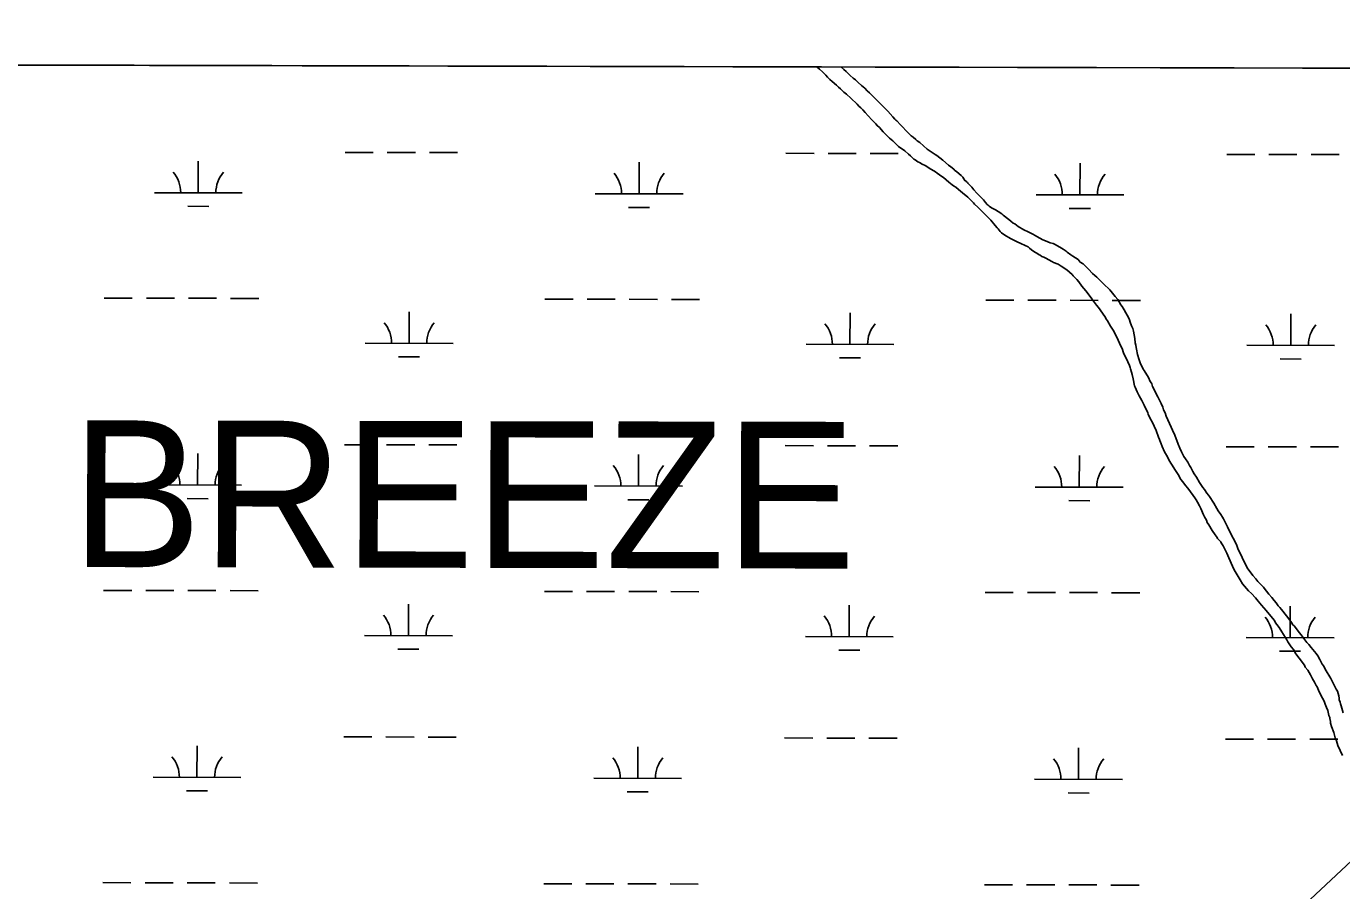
# Model space of a CAD drawing. Extents: x 3177385 to 3215275, y 903885 to 929304.
# Drawn here: x 3200621 to 3202119, y 926542 to 927526 of the extents above; entities that cross this region are included whole.
import ezdxf

# ---------------------------------------------------------------- set-up
doc = ezdxf.new("R2010")
doc.units = 0
for name, color, linetype in [('V-GRID-FRAM', 7, 'Continuous'), ('V-SITE-VEGE', 7, 'Continuous'), ('V-TOPO-GNAM-IDEN', 7, 'Continuous'), ('V-TOPO-SHOR', 7, 'Continuous'), ('V-WETL-SWMP', 7, 'Continuous')]:
    doc.layers.add(name, color=color, linetype=linetype)

msp = doc.modelspace()

# ---------------------------------------------------------------- linework, layer by layer
at = {"layer": 'V-GRID-FRAM'}
msp.add_lwpolyline([(3181653.7, 927525.9), (3181603.5, 909337.1), (3212939.2, 909264.2), (3212973.6, 927453), (3181653.7, 927525.9)], dxfattribs=at)
at = {"layer": 'V-SITE-VEGE'}
msp.add_line((3203314.5, 927475.4), (3198505.6, 927486.6), dxfattribs=at)
at = {"layer": 'V-TOPO-SHOR'}
for points in [[(3201521, 927479.6), (3201523.9, 927477), (3201527.3, 927473.9), (3201531.4, 927470.1), (3201533.3, 927467.9), (3201535.9, 927465.2), (3201538.6, 927462.9), (3201543.5, 927458.7), (3201545.7, 927456.5), (3201548, 927454.6), (3201551.7, 927450.8), (3201554.7, 927448.5), (3201559.6, 927443.9), (3201567.1, 927437.1)], [(3201554.5, 927474.5), (3201551.9, 927476.8), (3201550, 927478.7), (3201549.1, 927479.6)], [(3201837.6, 927242.1), (3201834.9, 927244.7), (3201830.4, 927249.3), (3201829.3, 927250.4), (3201826.3, 927253.5), (3201824.4, 927255.4), (3201821, 927257.6), (3201818.4, 927260.3), (3201812.4, 927264.1), (3201810.1, 927265.6), (3201806, 927268.7), (3201804.9, 927269.8), (3201801.5, 927272.1), (3201797.7, 927274.4), (3201791.7, 927277.8), (3201790.2, 927278.6), (3201786.8, 927279.3), (3201781.5, 927281.6), (3201778.5, 927282.8), (3201775.1, 927284.7), (3201768.7, 927288.1), (3201767.6, 927288.9), (3201765.3, 927290), (3201763.8, 927290.8), (3201761.6, 927291.9), (3201756.7, 927294.2), (3201750.3, 927298), (3201748.4, 927299.5), (3201746.5, 927301.1), (3201744.6, 927301.8), (3201742, 927304.1), (3201739.7, 927306), (3201733.3, 927310.9), (3201731.8, 927312.5), (3201727.3, 927315.1), (3201724.3, 927317), (3201719.8, 927319.3), (3201717.2, 927321.2), (3201716, 927322.3), (3201714.9, 927323.1), (3201713, 927325.4), (3201710.8, 927328.4), (3201708.9, 927330.3), (3201704.4, 927334.9), (3201703.3, 927336), (3201699.9, 927339.8), (3201697.6, 927342.8), (3201695, 927345.5), (3201693.9, 927346.2), (3201693.1, 927347.4), (3201692.4, 927348.1), (3201691.6, 927348.9), (3201690.9, 927349.7), (3201689.4, 927350.4), (3201687.1, 927354.2), (3201685.3, 927356.1), (3201683, 927358), (3201680, 927360.7), (3201678.1, 927361.8), (3201677, 927363.3), (3201673.6, 927366), (3201671, 927367.9), (3201664.6, 927373.6), (3201657.8, 927378.9), (3201655.6, 927380), (3201653.3, 927381.6), (3201649.9, 927383.8), (3201646.5, 927386.1), (3201638.3, 927393.7), (3201635.2, 927395.6), (3201633.7, 927397.1), (3201630.7, 927399.8), (3201628.5, 927401.3), (3201626.6, 927403.2), (3201623.2, 927406.6), (3201618.3, 927411.9), (3201616.1, 927413.8), (3201612, 927418.4), (3201610.8, 927419.1), (3201609.7, 927420.3), (3201607.5, 927422.9), (3201601.8, 927429.4), (3201599.2, 927432), (3201596.6, 927434.7), (3201594.3, 927437), (3201592.8, 927438.5), (3201590.6, 927440.8), (3201586.1, 927445.3), (3201584.9, 927446.5), (3201580.8, 927450.3), (3201578.5, 927452.5), (3201575.5, 927455.6), (3201571.8, 927458.6), (3201568, 927462), (3201566.9, 927463.2), (3201566.1, 927463.9), (3201565, 927465.1), (3201562.4, 927467), (3201559, 927470), (3201555.6, 927473.4), (3201554.5, 927474.5)], [(3201567.1, 927437.1), (3201569, 927434.8), (3201571.3, 927432.9), (3201573.5, 927430.7), (3201576.1, 927427.6), (3201579.5, 927423.8), (3201583.7, 927419.3), (3201586.3, 927416.6), (3201588.2, 927414.7), (3201589.7, 927412.8), (3201592.3, 927410.6), (3201596.4, 927405.6), (3201597.9, 927404.1), (3201599.8, 927402.2), (3201601.3, 927400.7), (3201603.9, 927398.4), (3201607.7, 927395.4), (3201609.2, 927393.9), (3201610.3, 927392.7), (3201612.2, 927390.8), (3201612.9, 927390.1), (3201614.1, 927388.9), (3201621.2, 927384), (3201625.4, 927380.2), (3201627.6, 927378.3), (3201629.5, 927376.4), (3201631.4, 927374.5), (3201632.9, 927373.7), (3201635.9, 927371.5), (3201637.8, 927370.7), (3201641.1, 927368.8), (3201644.2, 927367.3), (3201650.9, 927363.4), (3201654.3, 927361.2), (3201656.2, 927360.4), (3201658.1, 927358.9), (3201660.7, 927357), (3201662.2, 927355.8), (3201665.2, 927353.6), (3201671.2, 927348.6), (3201675, 927345.6), (3201676.5, 927344.4), (3201679.1, 927342.9), (3201682.5, 927340.3), (3201687, 927336.5), (3201693.1, 927331.5), (3201696.1, 927328.5), (3201697.6, 927327), (3201699.4, 927325.1), (3201700.6, 927323.6), (3201704.3, 927320.1), (3201706.2, 927318.2), (3201708.5, 927316), (3201712.2, 927312.2), (3201714.1, 927310.3), (3201719, 927305.3), (3201724.2, 927299.3), (3201726.5, 927296.6), (3201727.6, 927295.5), (3201729.8, 927292.5), (3201731.3, 927290.9), (3201735.1, 927288.3), (3201741.5, 927284.5), (3201746, 927282.2), (3201749, 927280.7), (3201753.2, 927278.7), (3201758.1, 927276.5), (3201761.5, 927274.9), (3201763.3, 927273.4), (3201765.6, 927271.5), (3201769.4, 927268.8), (3201771.6, 927267.7), (3201774.3, 927265.8), (3201775.4, 927265.4), (3201777.3, 927263.9), (3201779.5, 927263.1), (3201782.5, 927261.6), (3201784.4, 927260.5), (3201789.3, 927257.8), (3201790.4, 927257), (3201790.4, 927257), (3201795.7, 927255.1), (3201799.1, 927252.8), (3201805.5, 927248.7), (3201811.9, 927243.3), (3201813, 927241.8), (3201817.1, 927237.6), (3201819.4, 927235), (3201822.8, 927230.1), (3201827.3, 927224.8), (3201833.3, 927216.8), (3201834, 927215.7), (3201835.1, 927214.2), (3201835.9, 927213), (3201839.6, 927208.5), (3201841.9, 927205.8), (3201849, 927195.6), (3201850.9, 927192.2), (3201852, 927190.7), (3201855.4, 927184.6), (3201858.4, 927180.1)], [(3202078.9, 926824.5), (3202075.5, 926829), (3202073.6, 926831.7), (3202070.6, 926835.5), (3202064.6, 926843.4), (3202063.1, 926844.6), (3202061.3, 926847.2), (3202059.4, 926849.9), (3202055.6, 926854.8), (3202050, 926862), (3202048.1, 926864.3), (3202046.3, 926866.2), (3202044, 926869.6), (3202041.8, 926872.2), (3202039.1, 926875.6), (3202035.8, 926879.4), (3202030.5, 926886.2), (3202029.4, 926887.4), (3202026.8, 926890), (3202023, 926893.8), (3202020.8, 926896.9), (3202017.4, 926900.7), (3202011, 926909.4), (3202009.9, 926912), (3202008.4, 926914.7), (3202005.4, 926921.1), (3202005, 926922.6), (3202001.3, 926929.8), (3202000.5, 926931.7), (3201999.4, 926935.1), (3201996.8, 926940), (3201994.9, 926943.4), (3201991.6, 926949.9), (3201988.6, 926956.3), (3201984.1, 926965.4), (3201983, 926967.3), (3201981.1, 926970.3), (3201978.1, 926974.5), (3201976.6, 926977.1), (3201972.9, 926983.2), (3201968, 926990.8), (3201966.9, 926992.3), (3201965, 926994.5), (3201962.4, 926998.7), (3201960.5, 927001), (3201956.8, 927006.7), (3201953.4, 927012.7), (3201950.8, 927016.5), (3201949.3, 927019.2), (3201947, 927023.7), (3201945.2, 927026), (3201943.3, 927029.8), (3201940.7, 927033.5), (3201938.8, 927036.2), (3201936.2, 927041.5), (3201934.3, 927045.7), (3201932.5, 927050.2), (3201928.7, 927060.4), (3201926.1, 927066.1), (3201924.6, 927069.5), (3201922.4, 927073.7), (3201918.6, 927082), (3201917.5, 927085.8), (3201915.7, 927089.5), (3201914.9, 927092.2), (3201913.1, 927096.7), (3201911.2, 927100.5), (3201909.3, 927104.3), (3201903.3, 927116), (3201902.6, 927119.1), (3201901.9, 927119.8), (3201900.7, 927121.7), (3201898.5, 927126.2), (3201893.6, 927134.2), (3201892.5, 927135.7), (3201891, 927139.1), (3201889.5, 927141.8), (3201888, 927146.3), (3201886.2, 927152.4), (3201885.1, 927158.4), (3201884.7, 927160.3), (3201884.3, 927162.9), (3201883.6, 927165.6), (3201883.2, 927170.5), (3201881.4, 927178.8), (3201880.7, 927181.8), (3201879.2, 927184.9), (3201877.7, 927189), (3201876.9, 927191.7), (3201876.2, 927193.6), (3201870.9, 927203), (3201868.7, 927206.8), (3201867.2, 927208.7), (3201863.8, 927214.8), (3201860.8, 927218.5), (3201854.5, 927226.1), (3201847.3, 927232.6), (3201843.9, 927236), (3201842.1, 927237.9), (3201839.8, 927240.2), (3201837.6, 927242.1)], [(3201858.4, 927180.1), (3201862.5, 927172.1), (3201865.8, 927165.3), (3201867, 927161.9), (3201868.5, 927159.2), (3201870.3, 927154.3), (3201871.8, 927150.9), (3201873.3, 927148.3), (3201877, 927139.9), (3201877.8, 927137.7), (3201878.2, 927136.2), (3201879.3, 927132.4), (3201880, 927129.7), (3201881.1, 927124.8), (3201882.6, 927116.5), (3201883.3, 927115), (3201885.9, 927109.7), (3201888.2, 927105.2), (3201891.2, 927099.9), (3201893.8, 927094.6), (3201897.9, 927085.9), (3201898.3, 927084.3), (3201900.9, 927078.7), (3201902.8, 927075.6), (3201905, 927070.7), (3201907.2, 927065.8), (3201910.2, 927058.2), (3201911.3, 927055.6), (3201911.7, 927054.5), (3201913.2, 927050.7), (3201914.3, 927047.7), (3201916.9, 927041.6), (3201919.2, 927037.8), (3201921, 927034.4), (3201922.2, 927031.8), (3201924.8, 927027.6), (3201929.3, 927020.4), (3201933, 927014.7), (3201933.4, 927013.6), (3201935.6, 927010.2), (3201937.9, 927007.5), (3201940.9, 927003.3), (3201943.5, 927000.3), (3201949.5, 926992), (3201951.4, 926989.3), (3201952.9, 926987.1), (3201954.4, 926984.4), (3201956.6, 926979.9), (3201958.1, 926977.2), (3201961.1, 926970), (3201962.6, 926967.4), (3201964.5, 926963.6), (3201965.6, 926961.3), (3201967.5, 926958.3), (3201971.2, 926951.9), (3201974.6, 926946.9), (3201976.8, 926943.9), (3201977.2, 926942.8), (3201979.8, 926940.1), (3201981, 926939), (3201981.3, 926937.8), (3201983.6, 926934.4), (3201985.1, 926931.4), (3201987.7, 926926.1), (3201990.3, 926920.8), (3201994.4, 926911.3), (3201996.3, 926907.2), (3201998.5, 926903.4), (3202000.8, 926899.6), (3202003, 926895.8), (3202005.6, 926891.3), (3202012.4, 926883.3), (3202015.8, 926880.3), (3202020.3, 926875.3), (3202023.6, 926871.6), (3202027.4, 926867), (3202032.6, 926860.9), (3202039.8, 926852.2), (3202042, 926849.6), (3202043.1, 926846.9), (3202044.6, 926845), (3202047.3, 926841.6), (3202050.3, 926836.7), (3202056.3, 926827.6), (3202057.4, 926825.3), (3202061.1, 926819.6), (3202063.8, 926816.6), (3202066.4, 926811.7), (3202070.1, 926806.8), (3202076.1, 926798.8), (3202077.2, 926796.5), (3202079.9, 926793.1), (3202081.7, 926790.5), (3202083.2, 926787.8), (3202085.5, 926783.3), (3202087.7, 926779.5), (3202089.6, 926775.7), (3202090.7, 926774.2), (3202092.2, 926770.4), (3202094.8, 926764.7), (3202098.6, 926757.9)], [(3202120.4, 926744.6), (3202118.2, 926752.5), (3202117.4, 926754.8), (3202116.7, 926756.7), (3202115.9, 926759.3), (3202115.6, 926761.2), (3202115.2, 926763.9), (3202113.7, 926769.2), (3202112.2, 926771.4), (3202110.7, 926774.5), (3202108.1, 926779.8), (3202106.2, 926783.6), (3202099.9, 926794.2), (3202098.4, 926797.6), (3202096.5, 926799.8), (3202095, 926802.9), (3202093.9, 926805.1), (3202091.3, 926809.3), (3202089.4, 926812), (3202083.8, 926818.8), (3202081.1, 926822.2), (3202078.9, 926824.5)], [(3202098.6, 926757.9), (3202099.7, 926754.5), (3202101.5, 926750.4), (3202102.7, 926747.3), (3202103.4, 926745.1), (3202104.1, 926741.3), (3202105.3, 926739), (3202105.3, 926737.9), (3202106, 926734.5), (3202106, 926732.6), (3202107.1, 926728.8), (3202109.7, 926722), (3202110.4, 926719), (3202111.2, 926716), (3202112.7, 926712.6), (3202114.2, 926707.3), (3202116.8, 926701.6), (3202119.4, 926695.9)]]:
    msp.add_lwpolyline(points, dxfattribs=at)
at = {"layer": 'V-WETL-SWMP'}
for p, q in [((3200983.9, 927382.4), (3201015.9, 927382.3)), ((3201031.9, 927382.3), (3201063.9, 927382.2)), ((3201079.9, 927382.2), (3201111.9, 927382.1)), ((3201485.8, 927381.3), (3201517.8, 927381.2)), ((3201533.8, 927381.1), (3201565.8, 927381.1)), ((3201581.8, 927381), (3201613.8, 927381)), ((3201987.7, 927380.1), (3202019.7, 927380)), ((3202035.7, 927380), (3202067.7, 927379.9)), ((3202083.7, 927379.9), (3202115.7, 927379.8)), ((3200816.8, 927336.4), (3200816.8, 927372.4)), ((3201318.7, 927335.2), (3201318.7, 927371.2)), ((3201820.6, 927334), (3201820.7, 927370)), ((3200766.8, 927336.5), (3200866.8, 927336.3)), ((3201268.7, 927335.3), (3201368.7, 927335.1)), ((3201770.6, 927334.2), (3201870.6, 927333.9)), ((3200804.7, 927321), (3200828.7, 927320.9)), ((3201306.6, 927319.8), (3201330.6, 927319.8)), ((3201808.5, 927318.6), (3201832.5, 927318.6)), ((3200709.6, 927216.6), (3200741.6, 927216.5)), ((3200757.6, 927216.4), (3200789.6, 927216.4)), ((3200805.6, 927216.3), (3200837.6, 927216.3)), ((3200853.6, 927216.2), (3200885.6, 927216.2)), ((3201211.5, 927215.4), (3201243.5, 927215.3)), ((3201259.5, 927215.3), (3201291.5, 927215.2)), ((3201307.5, 927215.2), (3201339.5, 927215.1)), ((3201355.5, 927215.1), (3201387.5, 927215)), ((3201056.8, 927165), (3201056.9, 927201)), ((3201558.7, 927163.8), (3201558.8, 927199.8)), ((3201713.4, 927214.2), (3201745.4, 927214.1)), ((3201761.4, 927214.1), (3201793.4, 927214)), ((3201809.4, 927214), (3201841.4, 927213.9)), ((3201857.4, 927213.9), (3201889.4, 927213.8)), ((3202060.6, 927162.7), (3202060.7, 927198.7)), ((3201006.8, 927165.1), (3201106.8, 927164.9)), ((3201508.7, 927164), (3201608.7, 927163.7)), ((3202010.6, 927162.8), (3202110.6, 927162.6)), ((3201044.8, 927149.6), (3201068.8, 927149.6)), ((3201546.7, 927148.4), (3201570.7, 927148.4)), ((3202048.6, 927147.3), (3202072.6, 927147.2)), ((3200983.2, 927049.7), (3201015.2, 927049.7)), ((3201031.2, 927049.6), (3201063.2, 927049.6)), ((3200816, 927003.7), (3200816.1, 927039.7)), ((3201079.2, 927049.5), (3201111.2, 927049.5)), ((3201317.9, 927002.5), (3201318, 927038.5)), ((3201485.1, 927048.6), (3201517.1, 927048.5)), ((3201533.1, 927048.5), (3201565.1, 927048.4)), ((3201581.1, 927048.4), (3201613.1, 927048.3)), ((3201819.8, 927001.4), (3201819.9, 927037.4)), ((3201987, 927047.4), (3202019, 927047.3)), ((3202035, 927047.3), (3202067, 927047.2)), ((3202083, 927047.2), (3202115, 927047.1)), ((3200766, 927003.8), (3200866, 927003.6)), ((3201267.9, 927002.7), (3201367.9, 927002.4)), ((3201769.8, 927001.5), (3201869.8, 927001.3)), ((3200803.9, 926988.3), (3200827.9, 926988.2)), ((3201305.9, 926987.1), (3201329.9, 926987.1)), ((3201807.8, 926986), (3201831.8, 926985.9)), ((3200708.9, 926883.9), (3200740.9, 926883.8)), ((3200756.9, 926883.8), (3200788.9, 926883.7)), ((3200804.9, 926883.7), (3200836.9, 926883.6)), ((3200852.9, 926883.6), (3200884.9, 926883.5)), ((3201210.8, 926882.7), (3201242.8, 926882.6)), ((3201258.8, 926882.6), (3201290.8, 926882.5)), ((3201306.8, 926882.5), (3201338.8, 926882.4)), ((3201354.8, 926882.4), (3201386.8, 926882.3)), ((3201712.7, 926881.6), (3201744.7, 926881.5)), ((3201760.7, 926881.4), (3201792.7, 926881.4)), ((3201808.7, 926881.3), (3201840.7, 926881.3)), ((3201856.7, 926881.2), (3201888.7, 926881.1)), ((3201056.1, 926832.3), (3201056.1, 926868.3)), ((3201558, 926831.2), (3201558, 926867.2)), ((3202059.9, 926830), (3202060, 926866)), ((3201006.1, 926832.5), (3201106.1, 926832.2)), ((3201508, 926831.3), (3201608, 926831.1)), ((3202009.9, 926830.1), (3202109.9, 926829.9)), ((3201044, 926816.9), (3201068, 926816.9)), ((3201545.9, 926815.8), (3201569.9, 926815.7)), ((3202047.8, 926814.6), (3202071.8, 926814.5)), ((3200815.2, 926671), (3200815.3, 926707)), ((3200982.4, 926717.1), (3201014.4, 926717)), ((3201030.4, 926717), (3201062.4, 926716.9)), ((3201078.4, 926716.9), (3201110.4, 926716.8)), ((3201317.1, 926669.9), (3201317.2, 926705.9)), ((3201484.3, 926715.9), (3201516.3, 926715.8)), ((3201532.3, 926715.8), (3201564.3, 926715.7)), ((3201580.3, 926715.7), (3201612.3, 926715.6)), ((3201986.2, 926714.7), (3202018.2, 926714.7)), ((3202034.2, 926714.6), (3202066.2, 926714.6)), ((3202082.2, 926714.5), (3202114.2, 926714.4)), ((3201819, 926668.7), (3201819.1, 926704.7)), ((3200765.2, 926671.2), (3200865.2, 926670.9)), ((3201267.1, 926670), (3201367.1, 926669.7)), ((3201769, 926668.8), (3201869, 926668.6)), ((3200803.2, 926655.6), (3200827.2, 926655.6)), ((3201305.1, 926654.5), (3201329.1, 926654.4)), ((3201807, 926653.3), (3201831, 926653.2)), ((3200708.1, 926551.2), (3200740.1, 926551.1)), ((3200756.1, 926551.1), (3200788.1, 926551)), ((3200804.1, 926551), (3200836.1, 926550.9)), ((3200852.1, 926550.9), (3200884.1, 926550.8)), ((3201210, 926550), (3201242, 926550)), ((3201258, 926549.9), (3201290, 926549.9)), ((3201306, 926549.8), (3201338, 926549.7)), ((3201354, 926549.7), (3201386, 926549.6)), ((3201711.9, 926548.9), (3201743.9, 926548.8)), ((3201759.9, 926548.8), (3201791.9, 926548.7)), ((3201807.9, 926548.7), (3201839.9, 926548.6)), ((3201855.9, 926548.5), (3201887.9, 926548.5))]:
    msp.add_line(p, q, dxfattribs=at)
msp.add_lwpolyline([(3200217.7, 925554.5), (3200377.2, 925641.5), (3200638.2, 925786.6), (3200826.6, 925859.1), (3200957.1, 925888.1), (3201160.1, 925946.1), (3201334, 925975.1), (3201464.5, 926033.2), (3201624, 926134.7), (3201798, 926236.2), (3201913.9, 926366.8), (3202029.9, 926482.8), (3202247.4, 926685.9), (3202377.9, 926773), (3202479.3, 926831), (3202609.8, 926889), (3202711.3, 926976), (3202798.3, 927048.6), (3202943.3, 927208.1), (3203030.2, 927309.7), (3203117.2, 927396.7), (3203209.3, 927475.7), (3198505.6, 927486.6)], dxfattribs=at)
for centre, start, end in [((3200761.5, 927337), 359.0948, 40.6385), ((3200872, 927336.7), 139.0948, 180.6385), ((3201263.4, 927335.8), 359.0948, 40.6385), ((3201373.9, 927335.6), 139.0948, 180.6385), ((3201765.3, 927334.6), 359.0948, 40.6385), ((3201875.8, 927334.4), 139.0948, 180.6385), ((3201001.6, 927165.6), 359.0948, 40.6385), ((3201112.1, 927165.4), 139.0948, 180.6385), ((3201503.5, 927164.4), 359.0948, 40.6385), ((3201614, 927164.2), 139.0948, 180.6385), ((3202005.4, 927163.3), 359.0948, 40.6385), ((3202115.9, 927163), 139.0948, 180.6385), ((3200760.7, 927004.3), 359.0948, 40.6385), ((3200871.2, 927004.1), 139.0948, 180.6385), ((3201262.6, 927003.1), 359.0948, 40.6385), ((3201373.1, 927002.9), 139.0948, 180.6385), ((3201764.6, 927002), 359.0948, 40.6385), ((3201875, 927001.7), 139.0948, 180.6385), ((3201000.8, 926832.9), 359.0948, 40.6385), ((3201111.3, 926832.7), 139.0948, 180.6385), ((3201502.7, 926831.8), 359.0948, 40.6385), ((3201613.2, 926831.5), 139.0948, 180.6385), ((3202004.6, 926830.6), 359.0948, 40.6385), ((3202115.1, 926830.3), 139.0948, 180.6385), ((3200760, 926671.6), 359.0948, 40.6385), ((3200870.5, 926671.4), 139.0948, 180.6385), ((3201261.9, 926670.5), 359.0948, 40.6385), ((3201372.4, 926670.2), 139.0948, 180.6385), ((3201763.8, 926669.3), 359.0948, 40.6385), ((3201874.3, 926669), 139.0948, 180.6385)]:
    msp.add_arc(centre, 35.2, start, end, dxfattribs=at)

# ---------------------------------------------------------------- texts
at = {"layer": 'V-TOPO-GNAM-IDEN'}
msp.add_text('BREEZE', height=167, rotation=359.886, dxfattribs=at).set_placement((3200671.7, 926910.4))

doc.saveas('drawing.dxf')
